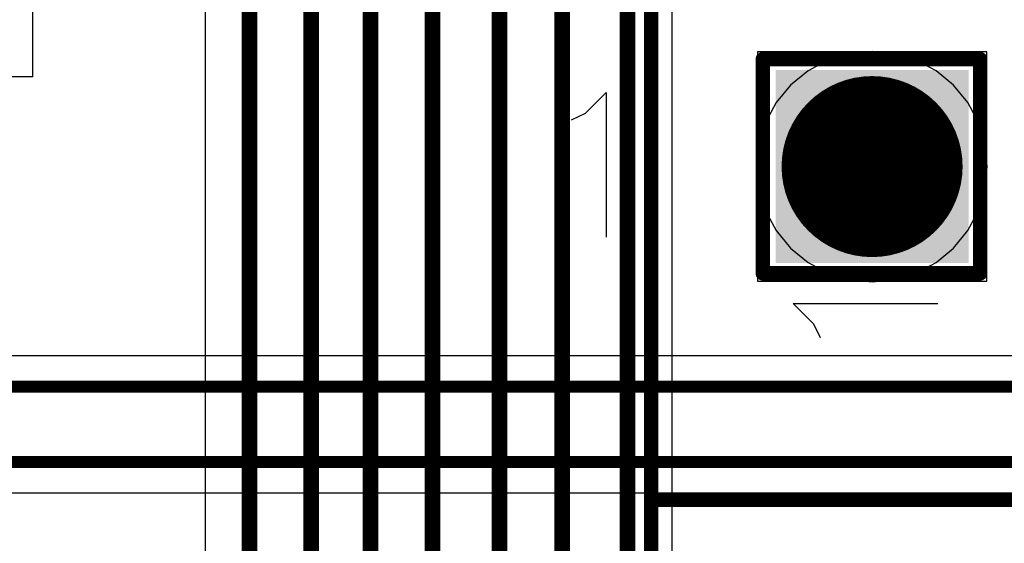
# Model space of a CAD drawing. Header units: millimetres. Extents: x 138 to 555, y 26 to 334.
# Tile 516 of 656: x 348.79 to 356.95, y 170.7 to 175.03. Entities that reach past the tile are written whole.
import ezdxf

# ---------------------------------------------------------------- set-up
doc = ezdxf.new("R2010")
doc.units = ezdxf.units.MM
for name, color, linetype in [('BottomLayer', 5, 'Continuous'), ('BottomSolder', 6, 'Continuous'), ('DrillDrawing', 1, 'Continuous'), ('Mechanical20', 56, 'Continuous'), ('Mechanical27', 56, 'Continuous'), ('MidLayer1', 16, 'Continuous'), ('MidLayer2', 76, 'Continuous'), ('MidLayer3', 90, 'Continuous'), ('MidLayer4', 156, 'Continuous'), ('MultiLayer', 9, 'Continuous'), ('PadHoleLayer', 156, 'Continuous'), ('TopLayer', 1, 'Continuous'), ('TopOverlay', 2, 'Continuous'), ('TopSolder', 216, 'Continuous')]:
    doc.layers.add(name, color=color, linetype=linetype)

# ---------------------------------------------------------------- blocks, each defined once
blk = doc.blocks.new('CON_DB9_MALE_TYCO_3_1634580_2_520')
at = {"layer": 'BottomLayer'}
blk.add_solid([(-6.29, 8.02), (-4.79, 8.02), (-6.29, 9.52), (-4.79, 9.52)], dxfattribs=at)
at = {"layer": 'BottomSolder'}
blk.add_solid([(-6.34, 7.97), (-4.74, 7.97), (-6.34, 9.57), (-4.74, 9.57)], dxfattribs=at)
at = {"layer": 'Mechanical20', "const_width": 0.01}
blk.add_lwpolyline([(-15.7, 10.8), (15.7, 10.8)], dxfattribs=at)
at = {"layer": 'Mechanical27'}
for p, q in [((-5.6048, 9.107), (-5.462, 9.2498)), ((-5.462, 9.2498), (-5.462, 8.25)), ((-5.7, 9.0593), (-5.6048, 9.107))]:
    blk.add_line(p, q, dxfattribs=at)
at = {"layer": 'Mechanical27', "const_width": 0.01}
for points in [[(-12, 10.6), (12, 10.6)], [(-8.3, 10.6), (-8.3, 10.55)], [(-8.3, 10.55), (-8.3, -2.3)], [(-6.425, 9.675), (-6.375, 9.675)], [(-6.425, 9.675), (-6.425, 7.875)], [(-6.375, 9.675), (-4.65, 9.675)], [(-4.65, 9.675), (-4.65, 7.875)], [(-6.425, 7.875), (-4.65, 7.875)]]:
    blk.add_lwpolyline(points, dxfattribs=at)
at = {"layer": 'Mechanical27', "const_width": 0.005}
for points in [[(-8.3025, 10.6, 1), (-8.2975, 10.6, 1)], [(-8.3025, 10.55, 1), (-8.2975, 10.55, 1)], [(-8.3025, 10.55, 1), (-8.2975, 10.55, 1)], [(-6.4275, 9.675, 1), (-6.4225, 9.675, 1)], [(-6.4275, 9.675, 1), (-6.4225, 9.675, 1)], [(-6.3775, 9.675, 1), (-6.3725, 9.675, 1)], [(-6.3775, 9.675, 1), (-6.3725, 9.675, 1)], [(-4.6525, 9.675, 1), (-4.6475, 9.675, 1)], [(-4.6525, 9.675, 1), (-4.6475, 9.675, 1)], [(-6.4275, 7.875, 1), (-6.4225, 7.875, 1)], [(-6.4275, 7.875, 1), (-6.4225, 7.875, 1)], [(-4.6525, 7.875, 1), (-4.6475, 7.875, 1)], [(-4.6525, 7.875, 1), (-4.6475, 7.875, 1)]]:
    blk.add_lwpolyline(points, format="xyb", close=True, dxfattribs=at)
at = {"layer": 'MidLayer1', "const_width": 0.75}
blk.add_lwpolyline([(-5.915, 8.77, 1), (-5.165, 8.77, 1)], format="xyb", close=True, dxfattribs=at)
at = {"layer": 'MidLayer2', "const_width": 0.75}
blk.add_lwpolyline([(-5.915, 8.77, 1), (-5.165, 8.77, 1)], format="xyb", close=True, dxfattribs=at)
at = {"layer": 'MidLayer3', "const_width": 0.75}
blk.add_lwpolyline([(-5.915, 8.77, 1), (-5.165, 8.77, 1)], format="xyb", close=True, dxfattribs=at)
at = {"layer": 'MidLayer4', "const_width": 0.75}
blk.add_lwpolyline([(-5.915, 8.77, 1), (-5.165, 8.77, 1)], format="xyb", close=True, dxfattribs=at)
at = {"layer": 'PadHoleLayer', "const_width": 0.5}
blk.add_lwpolyline([(-5.79, 8.77, 1), (-5.29, 8.77, 1)], format="xyb", close=True, dxfattribs=at)
at = {"layer": 'TopLayer'}
blk.add_solid([(-6.29, 8.02), (-4.79, 8.02), (-6.29, 9.52), (-4.79, 9.52)], dxfattribs=at)
at = {"layer": 'TopOverlay'}
for p, q in [((-5.1538, 11.26), (-5.0966, 11.1457)), ((-5.0966, 11.1457), (-4.9253, 10.9743)), ((-4.9253, 10.9743), (-6.125, 10.9743)), ((-6.8457, 9.2533), (-6.6743, 9.4247)), ((-6.6743, 9.4247), (-6.6743, 8.225)), ((-6.96, 9.1962), (-6.8457, 9.2533))]:
    blk.add_line(p, q, dxfattribs=at)
at = {"layer": 'TopOverlay', "const_width": 0.12}
for points in [[(-12, 10.6), (12, 10.6)], [(-8.3, 10.6), (-8.3, -2.3)], [(-6.425, 9.675), (-6.425, 7.875)], [(-6.425, 9.675), (-4.65, 9.675)], [(-4.65, 9.675), (-4.65, 7.875)], [(-6.425, 7.875), (-4.65, 7.875)]]:
    blk.add_lwpolyline(points, dxfattribs=at)
at = {"layer": 'TopOverlay', "const_width": 0.06}
for points in [[(-8.33, 10.6, 1), (-8.27, 10.6, 1)], [(-6.455, 9.675, 1), (-6.395, 9.675, 1)], [(-6.455, 9.675, 1), (-6.395, 9.675, 1)], [(-4.68, 9.675, 1), (-4.62, 9.675, 1)], [(-4.68, 9.675, 1), (-4.62, 9.675, 1)], [(-6.455, 7.875, 1), (-6.395, 7.875, 1)], [(-6.455, 7.875, 1), (-6.395, 7.875, 1)], [(-4.68, 7.875, 1), (-4.62, 7.875, 1)], [(-4.68, 7.875, 1), (-4.62, 7.875, 1)]]:
    blk.add_lwpolyline(points, format="xyb", close=True, dxfattribs=at)
at = {"layer": 'TopSolder'}
blk.add_solid([(-6.34, 7.97), (-4.74, 7.97), (-6.34, 9.57), (-4.74, 9.57)], dxfattribs=at)
blk = doc.blocks.new('CON_SAMTEC_TSW_102_07_G_S_801')
at = {"layer": 'BottomLayer', "const_width": 0.925}
blk.add_lwpolyline([(0.8075, 0, 1), (1.7325, 0, 1)], format="xyb", close=True, dxfattribs=at)
at = {"layer": 'BottomLayer'}
blk.add_solid([(-2.195, -0.925), (-0.345, -0.925), (-2.195, 0.925), (-0.345, 0.925)], dxfattribs=at)
at = {"layer": 'BottomSolder', "const_width": 0.975}
blk.add_lwpolyline([(0.7825, 0, 1), (1.7575, 0, 1)], format="xyb", close=True, dxfattribs=at)
at = {"layer": 'BottomSolder'}
blk.add_solid([(-2.245, -0.975), (-0.295, -0.975), (-2.245, 0.975), (-0.295, 0.975)], dxfattribs=at)
at = {"layer": 'Mechanical20', "const_width": 0.01}
for points in [[(-2.82, -1.55), (-2.82, 1.55)], [(2.82, 1.55), (-2.82, 1.55)], [(2.82, -1.55), (2.82, 1.55)], [(2.82, -1.55), (-2.82, -1.55)]]:
    blk.add_lwpolyline(points, dxfattribs=at)
at = {"layer": 'Mechanical20', "const_width": 0.005}
for points in [[(-2.8225, 1.55, 1), (-2.8175, 1.55, 1)], [(-2.8225, 1.55, 1), (-2.8175, 1.55, 1)], [(2.8175, 1.55, 1), (2.8225, 1.55, 1)], [(2.8175, 1.55, 1), (2.8225, 1.55, 1)], [(-2.8225, -1.55, 1), (-2.8175, -1.55, 1)], [(-2.8225, -1.55, 1), (-2.8175, -1.55, 1)], [(2.8175, -1.55, 1), (2.8225, -1.55, 1)], [(2.8175, -1.55, 1), (2.8225, -1.55, 1)]]:
    blk.add_lwpolyline(points, format="xyb", close=True, dxfattribs=at)
at = {"layer": 'Mechanical27'}
for p, q in [((-1.4298, 0.332), (-1.287, 0.4748)), ((-1.287, 0.4748), (-1.287, -0.525)), ((-1.525, 0.2844), (-1.4298, 0.332))]:
    blk.add_line(p, q, dxfattribs=at)
at = {"layer": 'Mechanical27', "const_width": 0.01}
for points in [[(-2.64, -1.37), (-2.64, 1.37)], [(2.64, 1.37), (-2.64, 1.37)], [(2.64, -1.37), (2.64, 1.37)], [(-0.345, 0.925), (-2.195, 0.925)], [(-2.195, -0.925), (-2.195, 0.925)], [(-0.345, -0.925), (-0.345, 0.925)], [(-0.345, -0.925), (-2.195, -0.925)], [(2.64, -1.37), (-2.64, -1.37)]]:
    blk.add_lwpolyline(points, dxfattribs=at)
at = {"layer": 'Mechanical27'}
for points, const_width in [([(-2.6425, 1.37, 1), (-2.6375, 1.37, 1)], 0.005), ([(-2.6425, 1.37, 1), (-2.6375, 1.37, 1)], 0.005), ([(2.6375, 1.37, 1), (2.6425, 1.37, 1)], 0.005), ([(2.6375, 1.37, 1), (2.6425, 1.37, 1)], 0.005), ([(-2.1975, 0.925, 1), (-2.1925, 0.925, 1)], 0.005), ([(-2.1975, 0.925, 1), (-2.1925, 0.925, 1)], 0.005), ([(-0.3475, 0.925, 1), (-0.3425, 0.925, 1)], 0.005), ([(-0.3475, 0.925, 1), (-0.3425, 0.925, 1)], 0.005), ([(2.195, 0, 1), (0.345, 0, 1)], 0.01), ([(0.3425, 0, 1), (0.3475, 0, 1)], 0.005), ([(2.1925, 0, 1), (2.1975, 0, 1)], 0.005), ([(-2.1975, -0.925, 1), (-2.1925, -0.925, 1)], 0.005), ([(-2.1975, -0.925, 1), (-2.1925, -0.925, 1)], 0.005), ([(-0.3475, -0.925, 1), (-0.3425, -0.925, 1)], 0.005), ([(-0.3475, -0.925, 1), (-0.3425, -0.925, 1)], 0.005), ([(-2.6425, -1.37, 1), (-2.6375, -1.37, 1)], 0.005), ([(-2.6425, -1.37, 1), (-2.6375, -1.37, 1)], 0.005), ([(2.6375, -1.37, 1), (2.6425, -1.37, 1)], 0.005), ([(2.6375, -1.37, 1), (2.6425, -1.37, 1)], 0.005)]:
    blk.add_lwpolyline(points, format="xyb", close=True, dxfattribs=dict(at, const_width=const_width))
at = {"layer": 'MidLayer1', "const_width": 0.925}
for points in [[(-1.7325, 0, 1), (-0.8075, 0, 1)], [(0.8075, 0, 1), (1.7325, 0, 1)]]:
    blk.add_lwpolyline(points, format="xyb", close=True, dxfattribs=at)
at = {"layer": 'MidLayer2', "const_width": 0.925}
for points in [[(-1.7325, 0, 1), (-0.8075, 0, 1)], [(0.8075, 0, 1), (1.7325, 0, 1)]]:
    blk.add_lwpolyline(points, format="xyb", close=True, dxfattribs=at)
at = {"layer": 'MidLayer3', "const_width": 0.925}
for points in [[(-1.7325, 0, 1), (-0.8075, 0, 1)], [(0.8075, 0, 1), (1.7325, 0, 1)]]:
    blk.add_lwpolyline(points, format="xyb", close=True, dxfattribs=at)
at = {"layer": 'MidLayer4', "const_width": 0.925}
for points in [[(-1.7325, 0, 1), (-0.8075, 0, 1)], [(0.8075, 0, 1), (1.7325, 0, 1)]]:
    blk.add_lwpolyline(points, format="xyb", close=True, dxfattribs=at)
at = {"layer": 'MultiLayer', "const_width": 0.925}
blk.add_lwpolyline([(0.8075, 0, 1), (1.7325, 0, 1)], format="xyb", close=True, dxfattribs=at)
at = {"layer": 'PadHoleLayer', "const_width": 0.5}
for points in [[(-1.52, 0, 1), (-1.02, 0, 1)], [(1.02, 0, 1), (1.52, 0, 1)]]:
    blk.add_lwpolyline(points, format="xyb", close=True, dxfattribs=at)
at = {"layer": 'TopLayer', "const_width": 0.925}
blk.add_lwpolyline([(0.8075, 0, 1), (1.7325, 0, 1)], format="xyb", close=True, dxfattribs=at)
at = {"layer": 'TopLayer'}
blk.add_solid([(-2.195, -0.925), (-0.345, -0.925), (-2.195, 0.925), (-0.345, 0.925)], dxfattribs=at)
at = {"layer": 'TopOverlay'}
for p, q in [((-1.9733, 1.7232), (-2.1447, 1.8946)), ((-2.1447, 1.8946), (-0.9449, 1.8946)), ((-1.9161, 1.6089), (-1.9733, 1.7232))]:
    blk.add_line(p, q, dxfattribs=at)
at = {"layer": 'TopOverlay', "const_width": 0.12}
for points in [[(2.58, 1.3), (-2.58, 1.3)], [(-2.58, -1.3), (-2.58, 1.3)], [(2.58, -1.3), (2.58, 1.3)], [(2.58, -1.3), (-2.58, -1.3)]]:
    blk.add_lwpolyline(points, dxfattribs=at)
at = {"layer": 'TopOverlay', "const_width": 0.06}
for points in [[(-2.61, 1.3, 1), (-2.55, 1.3, 1)], [(-2.61, 1.3, 1), (-2.55, 1.3, 1)], [(2.55, 1.3, 1), (2.61, 1.3, 1)], [(2.55, 1.3, 1), (2.61, 1.3, 1)], [(-2.61, -1.3, 1), (-2.55, -1.3, 1)], [(-2.61, -1.3, 1), (-2.55, -1.3, 1)], [(2.55, -1.3, 1), (2.61, -1.3, 1)], [(2.55, -1.3, 1), (2.61, -1.3, 1)]]:
    blk.add_lwpolyline(points, format="xyb", close=True, dxfattribs=at)
at = {"layer": 'TopSolder', "const_width": 0.975}
blk.add_lwpolyline([(0.7825, 0, 1), (1.7575, 0, 1)], format="xyb", close=True, dxfattribs=at)
at = {"layer": 'TopSolder'}
blk.add_solid([(-2.245, -0.975), (-0.295, -0.975), (-2.245, 0.975), (-0.295, 0.975)], dxfattribs=at)

msp = doc.modelspace()

# ---------------------------------------------------------------- linework, layer by layer
at = {"layer": 'BottomLayer'}
for p, q in [((354.193, 138.3727), (354.193, 190.9922)), ((350.3243, 183.4175), (350.3243, 139.9816)), ((356.8005, 174.7674), (354.9005, 174.7674)), ((354.9005, 174.7674), (354.9005, 172.8674)), ((356.8005, 172.8674), (356.8005, 174.7674)), ((354.9005, 172.8674), (356.8005, 172.8674))]:
    msp.add_line(p, q, dxfattribs=at)
at = {"layer": 'BottomLayer', "const_width": 0.13}
for points in [[(353.8249, 138.3727), (353.8249, 190.9922)], [(353.2834, 138.6876), (353.2834, 190.8281)], [(352.7633, 139.0528), (352.7633, 190.6128)], [(352.2075, 139.1668), (352.2075, 190.4349)], [(351.6955, 139.4386), (351.6955, 190.2187)], [(351.2045, 139.6214), (351.2045, 189.8881)], [(350.6924, 139.8291), (350.6924, 189.6159)]]:
    msp.add_lwpolyline(points, dxfattribs=at)
at = {"layer": 'DrillDrawing', "const_width": 0.0508}
for points in [[(355.5965, 174.0714), (356.1045, 174.0714)], [(355.5965, 174.0714), (355.8505, 173.5634)], [(355.8505, 173.5634), (356.1045, 174.0714)]]:
    msp.add_lwpolyline(points, dxfattribs=at)
at = {"layer": 'DrillDrawing', "const_width": 0.0254}
for points in [[(355.5838, 174.0714, 1), (355.6092, 174.0714, 1)], [(355.5838, 174.0714, 1), (355.6092, 174.0714, 1)], [(356.0918, 174.0714, 1), (356.1172, 174.0714, 1)], [(356.0918, 174.0714, 1), (356.1172, 174.0714, 1)], [(355.8378, 173.5634, 1), (355.8632, 173.5634, 1)], [(355.8378, 173.5634, 1), (355.8632, 173.5634, 1)]]:
    msp.add_lwpolyline(points, format="xyb", close=True, dxfattribs=at)
at = {"layer": 'MidLayer1'}
for p, q in [((355.6642, 174.7536), (355.4851, 174.6993)), ((355.8505, 174.772), (355.6642, 174.7536)), ((356.0367, 174.7536), (355.8505, 174.772)), ((356.2158, 174.6993), (356.0367, 174.7536)), ((355.4851, 174.6993), (355.3201, 174.6111)), ((356.3808, 174.6111), (356.2158, 174.6993)), ((355.3201, 174.6111), (355.1755, 174.4924)), ((356.5255, 174.4924), (356.3808, 174.6111)), ((355.1755, 174.4924), (355.0567, 174.3477)), ((356.6442, 174.3477), (356.5255, 174.4924)), ((355.0567, 174.3477), (354.9685, 174.1827)), ((356.7324, 174.1827), (356.6442, 174.3477)), ((354.9685, 174.1827), (354.9142, 174.0036)), ((356.7867, 174.0036), (356.7324, 174.1827)), ((354.9142, 174.0036), (354.8959, 173.8174)), ((356.805, 173.8174), (356.7867, 174.0036)), ((354.8959, 173.8174), (354.9142, 173.6312)), ((356.7867, 173.6312), (356.805, 173.8174)), ((354.9142, 173.6312), (354.9685, 173.4521)), ((356.7324, 173.4521), (356.7867, 173.6312)), ((354.9685, 173.4521), (355.0567, 173.287)), ((356.6442, 173.287), (356.7324, 173.4521)), ((355.0567, 173.287), (355.1755, 173.1424)), ((356.5255, 173.1424), (356.6442, 173.287)), ((355.1755, 173.1424), (355.3201, 173.0237)), ((356.3808, 173.0237), (356.5255, 173.1424)), ((355.3201, 173.0237), (355.4851, 172.9355)), ((356.2158, 172.9355), (356.3808, 173.0237)), ((355.4851, 172.9355), (355.6642, 172.8811)), ((355.6642, 172.8811), (355.8505, 172.8628)), ((355.8505, 172.8628), (356.0367, 172.8811)), ((356.0367, 172.8811), (356.2158, 172.9355))]:
    msp.add_line(p, q, dxfattribs=at)
at = {"layer": 'MidLayer2'}
for p, q in [((355.6642, 174.7536), (355.4851, 174.6993)), ((355.8505, 174.772), (355.6642, 174.7536)), ((356.0367, 174.7536), (355.8505, 174.772)), ((356.2158, 174.6993), (356.0367, 174.7536)), ((355.4851, 174.6993), (355.3201, 174.6111)), ((356.3808, 174.6111), (356.2158, 174.6993)), ((355.3201, 174.6111), (355.1755, 174.4924)), ((356.5255, 174.4924), (356.3808, 174.6111)), ((355.1755, 174.4924), (355.0567, 174.3477)), ((356.6442, 174.3477), (356.5255, 174.4924)), ((355.0567, 174.3477), (354.9685, 174.1827)), ((356.7324, 174.1827), (356.6442, 174.3477)), ((354.9685, 174.1827), (354.9142, 174.0036)), ((356.7867, 174.0036), (356.7324, 174.1827)), ((354.9142, 174.0036), (354.8959, 173.8174)), ((356.805, 173.8174), (356.7867, 174.0036)), ((354.8959, 173.8174), (354.9142, 173.6312)), ((356.7867, 173.6312), (356.805, 173.8174)), ((354.9142, 173.6312), (354.9685, 173.4521)), ((356.7324, 173.4521), (356.7867, 173.6312)), ((354.9685, 173.4521), (355.0567, 173.287)), ((356.6442, 173.287), (356.7324, 173.4521)), ((355.0567, 173.287), (355.1755, 173.1424)), ((356.5255, 173.1424), (356.6442, 173.287)), ((355.1755, 173.1424), (355.3201, 173.0237)), ((356.3808, 173.0237), (356.5255, 173.1424)), ((355.3201, 173.0237), (355.4851, 172.9355)), ((356.2158, 172.9355), (356.3808, 173.0237)), ((355.4851, 172.9355), (355.6642, 172.8811)), ((355.6642, 172.8811), (355.8505, 172.8628)), ((355.8505, 172.8628), (356.0367, 172.8811)), ((356.0367, 172.8811), (356.2158, 172.9355))]:
    msp.add_line(p, q, dxfattribs=at)
at = {"layer": 'MidLayer3'}
for p, q in [((355.6642, 174.7536), (355.4851, 174.6993)), ((355.8505, 174.772), (355.6642, 174.7536)), ((356.0367, 174.7536), (355.8505, 174.772)), ((356.2158, 174.6993), (356.0367, 174.7536)), ((355.4851, 174.6993), (355.3201, 174.6111)), ((356.3808, 174.6111), (356.2158, 174.6993)), ((355.3201, 174.6111), (355.1755, 174.4924)), ((356.5255, 174.4924), (356.3808, 174.6111)), ((355.1755, 174.4924), (355.0567, 174.3477)), ((356.6442, 174.3477), (356.5255, 174.4924)), ((355.0567, 174.3477), (354.9685, 174.1827)), ((356.7324, 174.1827), (356.6442, 174.3477)), ((354.9685, 174.1827), (354.9142, 174.0036)), ((356.7867, 174.0036), (356.7324, 174.1827)), ((354.9142, 174.0036), (354.8959, 173.8174)), ((356.805, 173.8174), (356.7867, 174.0036)), ((354.8959, 173.8174), (354.9142, 173.6312)), ((356.7867, 173.6312), (356.805, 173.8174)), ((354.9142, 173.6312), (354.9685, 173.4521)), ((356.7324, 173.4521), (356.7867, 173.6312)), ((354.9685, 173.4521), (355.0567, 173.287)), ((356.6442, 173.287), (356.7324, 173.4521)), ((355.0567, 173.287), (355.1755, 173.1424)), ((356.5255, 173.1424), (356.6442, 173.287)), ((355.1755, 173.1424), (355.3201, 173.0237)), ((356.3808, 173.0237), (356.5255, 173.1424)), ((355.3201, 173.0237), (355.4851, 172.9355)), ((356.2158, 172.9355), (356.3808, 173.0237)), ((355.4851, 172.9355), (355.6642, 172.8811)), ((355.6642, 172.8811), (355.8505, 172.8628)), ((355.8505, 172.8628), (356.0367, 172.8811)), ((356.0367, 172.8811), (356.2158, 172.9355))]:
    msp.add_line(p, q, dxfattribs=at)
at = {"layer": 'MidLayer4'}
for p, q in [((355.6642, 174.7536), (355.4851, 174.6993)), ((355.8505, 174.772), (355.6642, 174.7536)), ((356.0367, 174.7536), (355.8505, 174.772)), ((356.2158, 174.6993), (356.0367, 174.7536)), ((355.4851, 174.6993), (355.3201, 174.6111)), ((356.3808, 174.6111), (356.2158, 174.6993)), ((355.3201, 174.6111), (355.1755, 174.4924)), ((356.5255, 174.4924), (356.3808, 174.6111)), ((355.1755, 174.4924), (355.0567, 174.3477)), ((356.6442, 174.3477), (356.5255, 174.4924)), ((355.0567, 174.3477), (354.9685, 174.1827)), ((356.7324, 174.1827), (356.6442, 174.3477)), ((354.9685, 174.1827), (354.9142, 174.0036)), ((356.7867, 174.0036), (356.7324, 174.1827)), ((354.9142, 174.0036), (354.8959, 173.8174)), ((356.805, 173.8174), (356.7867, 174.0036)), ((354.8959, 173.8174), (354.9142, 173.6312)), ((356.7867, 173.6312), (356.805, 173.8174)), ((354.9142, 173.6312), (354.9685, 173.4521)), ((356.7324, 173.4521), (356.7867, 173.6312)), ((354.9685, 173.4521), (355.0567, 173.287)), ((356.6442, 173.287), (356.7324, 173.4521)), ((355.0567, 173.287), (355.1755, 173.1424)), ((356.5255, 173.1424), (356.6442, 173.287)), ((355.1755, 173.1424), (355.3201, 173.0237)), ((356.3808, 173.0237), (356.5255, 173.1424)), ((355.3201, 173.0237), (355.4851, 172.9355)), ((356.2158, 172.9355), (356.3808, 173.0237)), ((355.4851, 172.9355), (355.6642, 172.8811)), ((355.6642, 172.8811), (355.8505, 172.8628)), ((355.8505, 172.8628), (356.0367, 172.8811)), ((356.0367, 172.8811), (356.2158, 172.9355))]:
    msp.add_line(p, q, dxfattribs=at)
at = {"layer": 'TopLayer'}
for p, q in [((356.8005, 174.7674), (354.9005, 174.7674)), ((354.9005, 174.7674), (354.9005, 172.8674)), ((356.8005, 172.8674), (356.8005, 174.7674)), ((354.9005, 172.8674), (356.8005, 172.8674)), ((358.5248, 172.2484), (343.2866, 172.2484)), ((332.4214, 171.1145), (358.8101, 171.1145))]:
    msp.add_line(p, q, dxfattribs=at)
at = {"layer": 'TopLayer', "const_width": 0.1}
for points in [[(331.2187, 171.9935), (358.6304, 171.9935)], [(331.9868, 171.3694), (358.8101, 171.3694)]]:
    msp.add_lwpolyline(points, dxfattribs=at)

# ---------------------------------------------------------------- block references
for name, p, rotation in [('CON_DB9_MALE_TYCO_3_1634580_2_520', (364.6205, 179.3574), 90), ('CON_SAMTEC_TSW_102_07_G_S_801', (347.3455, 177.3824), 270)]:
    msp.add_blockref(name, p, dxfattribs=dict(rotation=rotation))

doc.saveas('drawing.dxf')
